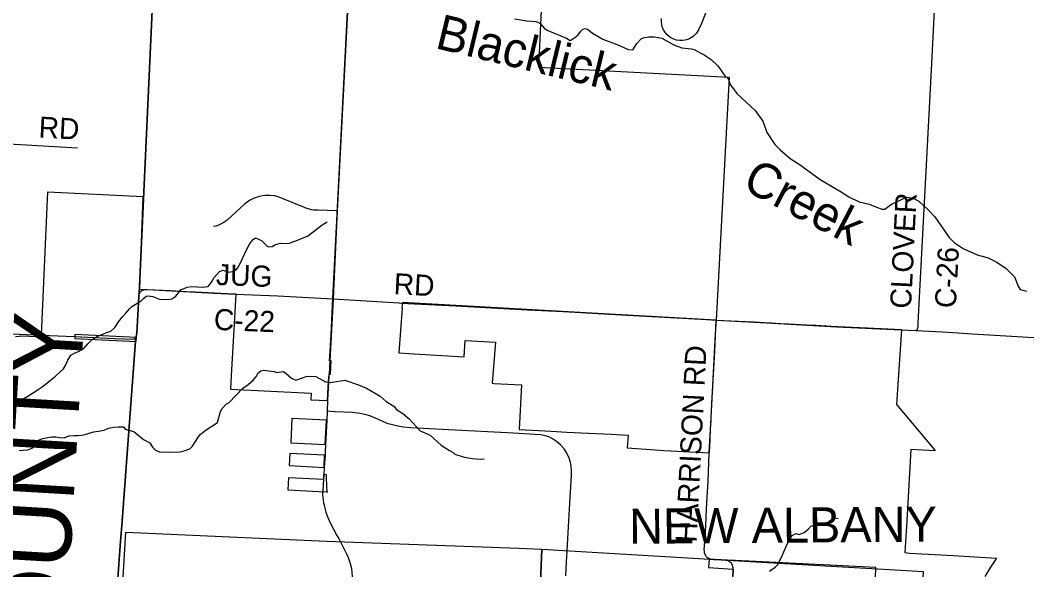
# Model space of a CAD drawing. Extents: x 114604 to 551442, y 316898 to 567001.
# Drawn here: x 270407 to 284848, y 432527 to 440352 of the extents above; entities that cross this region are included whole.
import ezdxf

# ---------------------------------------------------------------- set-up
doc = ezdxf.new("R2010")
doc.units = 0
for name, color, linetype in [('GE_P_Alignment_1000_Cardinal_Points', 7, 'Continuous'), ('GE_P_Alignment_100_Cardinal_Points', 7, 'Continuous'), ('GE_P_Alignment_100_Distances', 7, 'Continuous'), ('GE_P_Alignment_100_Stations', 7, 'Continuous'), ('GE_P_Alignment_500_Bearings', 7, 'Continuous'), ('GE_P_Alignment_500_Distances', 7, 'Continuous'), ('PM_P_Cells', 7, 'Continuous'), ('PM_P_CL_Double_Solid', 7, 'Continuous'), ('PM_P_Crosswalk', 7, 'Continuous'), ('PM_P_Stop_Line', 7, 'Continuous'), ('RS_Raster1', 7, 'Continuous'), ('SH_Named_Boundary', 7, 'Continuous'), ('SN_P_Signs', 7, 'Continuous')]:
    doc.layers.add(name, color=color, linetype=linetype)

msp = doc.modelspace()

# ---------------------------------------------------------------- linework, layer by layer
at = {"layer": 'GE_P_Alignment_1000_Cardinal_Points'}
for p, q in [((268011, 438731), (271221, 438534)), ((274867, 436384), (274818, 435495)), ((274806, 435285), (274787, 434940)), ((274773, 434657), (274757, 434310)), ((274750, 434163), (274738, 433983)), ((274728, 433814), (274718, 433657)), ((274731, 433867), (274728, 433814))]:
    msp.add_line(p, q, dxfattribs=at)
for points in [[(275079, 440659), (274922, 437638), (274867, 436384)], [(280174, 440462), (280114, 440305), (280070, 440215), (280041, 440167), (280014, 440138), (279996, 440123), (279950, 440093), (279917, 440077), (279880, 440067), (279843, 440062), (279803, 440062), (279760, 440068), (279719, 440081), (279679, 440104), (279653, 440120), (279624, 440144), (279599, 440175), (279581, 440200), (279559, 440246), (279547, 440283), (279542, 440337), (279544, 440375)], [(274922, 437638), (274646, 437646), (274585, 437650), (274557, 437654), (274529, 437661), (274475, 437678), (274455, 437685), (274131, 437820), (274084, 437837), (274031, 437850), (273961, 437858), (273895, 437857), (273865, 437853), (273810, 437842), (273785, 437835), (273754, 437824), (273721, 437810), (273694, 437796), (273669, 437782), (273643, 437764), (273626, 437751), (273602, 437731), (273362, 437512), (273335, 437490), (273313, 437475), (273285, 437458), (273251, 437442), (273222, 437431), (273192, 437422), (273158, 437415)], [(274818, 435495), (274808, 435311), (274806, 435285)], [(274787, 434940), (274779, 434783), (274773, 434657)], [(274757, 434310), (274752, 434200), (274750, 434163)], [(274738, 433983), (274732, 433878), (274731, 433867)], [(274718, 433657), (274714, 433593), (274730, 433478), (274737, 433451)], [(274737, 433451), (274739, 433440), (274762, 433348), (274782, 433294), (274791, 433269), (274824, 433194), (274919, 433017), (274944, 432970)], [(274944, 432970), (274989, 432886), (275054, 432752), (275077, 432701), (275107, 432617), (275125, 432545), (275143, 432376), (275141, 432225), (275138, 431908)]]:
    msp.add_lwpolyline(points, dxfattribs=at)
at = {"layer": 'GE_P_Alignment_100_Cardinal_Points'}
msp.add_lwpolyline([(278182, 432438), (278192, 432641), (278196, 432712), (278233, 433395), (278261, 433875), (278262, 433938), (278257, 434003), (278249, 434056), (278228, 434118), (278197, 434185), (278157, 434248), (278103, 434308), (278047, 434355), (277992, 434389), (277938, 434419), (277885, 434433), (277823, 434446), (277586, 434463), (277433, 434472), (276239, 434536), (275968, 434550), (275866, 434557), (275787, 434571), (275712, 434589), (275647, 434605), (275585, 434631), (275520, 434663), (275480, 434682), (275387, 434718), (275318, 434739), (275247, 434754), (275141, 434765), (274888, 434777), (274779, 434783)], dxfattribs=at)
at = {"layer": 'GE_P_Alignment_100_Stations'}
for points in [[(270339, 435849), (270444, 435856), (270618, 435848), (270706, 435843), (270708, 435872), (270801, 437910), (272153, 437840), (272106, 436528), (272105, 436523), (272324, 436513), (272548, 436502), (272698, 436495), (272847, 436487), (272897, 436485), (273355, 436463), (273478, 436457), (273448, 435943), (273411, 435291), (273406, 435198), (273401, 435097), (274552, 435042), (274548, 434946), (274786, 434938), (274790, 435030), (274795, 435124), (274800, 435218), (274807, 435314), (274829, 435313), (274838, 435501), (274812, 435503), (274818, 435562), (274827, 435717), (274835, 435874), (274840, 435975), (274862, 436389), (275078, 440662)], [(277831, 440489), (277790, 439685), (280507, 439540), (280325, 436083), (275852, 436333), (275846, 436253), (275851, 436252), (275800, 435616), (276014, 435601), (276731, 435558), (276747, 435791), (277179, 435769), (277132, 435182), (277153, 435181), (277549, 435160), (277514, 434522), (277973, 434499), (278193, 434488), (278505, 434473), (278827, 434457), (279068, 434445), (279056, 434262), (279522, 434229), (279575, 434224), (280226, 434191), (280237, 434387), (280244, 434536), (280250, 434652), (280252, 434684), (280263, 434902), (280268, 434982), (280276, 435138), (280281, 435231), (280289, 435387), (280302, 435642), (280325, 436083), (280637, 436068), (280862, 436056), (281017, 436048), (281111, 436043), (281241, 436036), (281359, 436030), (281615, 436016), (281621, 436016), (281746, 436009), (281885, 436000), (281876, 436002), (282050, 435992), (282480, 435971), (282965, 435950), (282892, 434879), (283441, 434229), (283440, 434219), (283096, 434237), (283033, 433141), (283016, 432847), (283013, 432771), (283078, 432764), (283701, 432729), (284316, 432694), (284233, 432564), (284151, 432433)], [(282587, 432258), (282600, 432557), (282303, 432573), (281943, 432591), (280595, 432659), (280570, 432660), (280221, 432678), (280214, 432558), (280564, 432536), (280559, 432435)]]:
    msp.add_lwpolyline(points, dxfattribs=at)
for points in [[(271184, 435820), (271184, 435820), (272060, 435778), (272063, 435835), (271186, 435879)], [(274262, 434334), (274752, 434309), (274771, 434658), (274278, 434683)], [(274239, 434010), (274735, 433985), (274744, 434157), (274248, 434184)], [(274769, 433879), (274730, 433881), (274726, 433811), (274229, 433837), (274220, 433664), (274662, 433643), (274782, 433635), (274782, 433626), (274770, 433837)]]:
    msp.add_lwpolyline(points, close=True, dxfattribs=at)
at = {"layer": 'GE_P_Alignment_500_Bearings'}
for p, q in [((274867, 436384), (275801, 436327)), ((270705, 435869), (271180, 435847)), ((282957, 435945), (283168, 435935))]:
    msp.add_line(p, q, dxfattribs=at)
for points in [[(283168, 435935), (283187, 435949), (283195, 435968), (283199, 435992), (283201, 436040), (283212, 436225), (283389, 439648), (283453, 440869), (283471, 441202), (283501, 441726), (283558, 442851), (283646, 444548), (283694, 445428), (283724, 446026), (283729, 446118), (283729, 446176), (283726, 446219), (283722, 446245), (283715, 446268)], [(272055, 435836), (272061, 435848), (272065, 435864), (272069, 435900), (272096, 436413), (272098, 436433), (272104, 436460)], [(272104, 436460), (272118, 436483), (272135, 436498), (272151, 436507), (272167, 436514), (272186, 436516), (272217, 436516), (272390, 436507), (273164, 436466), (273474, 436452)], [(273474, 436452), (274079, 436426), (274867, 436384)], [(275801, 436327), (275806, 436326), (275832, 436325), (276611, 436284), (277632, 436229), (278149, 436203), (278971, 436159), (279843, 436110), (280184, 436089), (280326, 436081)], [(280225, 434192), (280225, 434202), (280248, 434602), (280299, 435613), (280315, 435883), (280319, 435960), (280326, 436081)], [(280326, 436081), (281040, 436042), (282041, 435988), (282957, 435945)], [(269649, 435920), (269696, 435917), (270389, 435884), (270705, 435869)], [(271180, 435847), (271749, 435820), (272006, 435811), (272023, 435813), (272039, 435822), (272049, 435830), (272055, 435836)], [(283168, 435935), (283548, 435915), (283772, 435903), (283973, 435887), (284848, 435835)], [(280259, 432672), (280254, 432673), (280243, 432676), (280221, 432684), (280201, 432698), (280186, 432711), (280174, 432729), (280166, 432745), (280159, 432766), (280155, 432789), (280153, 432817), (280156, 432868), (280164, 432993), (280174, 433152), (280185, 433396), (280194, 433560), (280207, 433785), (280225, 434192)], [(280470, 432658), (280459, 432660), (280425, 432664), (280382, 432666), (280335, 432666), (280287, 432668), (280259, 432672)], [(280564, 432551), (280563, 432556), (280561, 432570), (280556, 432587), (280549, 432604), (280540, 432619), (280525, 432632), (280512, 432641), (280494, 432653), (280475, 432657), (280470, 432658)], [(280476, 430770), (280480, 430839), (280493, 431090), (280507, 431349), (280535, 431957), (280556, 432328), (280566, 432526), (280566, 432543), (280564, 432551)]]:
    msp.add_lwpolyline(points, dxfattribs=at)
at = {"layer": 'GE_P_Alignment_500_Distances'}
for points in [[(272492, 444940), (272103, 436463), (272097, 436436), (272095, 436415), (272067, 435903), (272064, 435867), (272060, 435850), (272054, 435839), (272049, 435780), (271853, 433157), (271837, 432936), (271783, 432205), (271722, 431382), (271643, 429930), (271638, 429846), (271633, 429713), (271480, 426737), (271446, 426073), (271110, 419516), (271111, 419492), (268405, 419666)], [(271783, 432205), (271837, 432936), (271853, 433157), (272049, 435780), (272054, 435839), (272060, 435850), (272064, 435867), (272067, 435903), (272095, 436415), (272097, 436436), (272103, 436463), (272492, 444940)]]:
    msp.add_lwpolyline(points, dxfattribs=at)
at = {"layer": 'PM_P_Cells'}
for points in [[(277452, 440374), (277619, 440344), (277755, 440336), (277781, 440326), (277813, 440306), (277879, 440236), (277923, 440208), (278189, 440099), (278244, 440065), (278308, 440105), (278356, 440143), (278393, 440197), (278425, 440225), (278457, 440237), (278500, 440221), (278562, 440169), (278706, 440085), (278920, 440003), (278956, 439987), (279071, 439938), (279137, 439930), (279194, 440022), (279256, 440090), (279282, 440104), (279358, 440118), (279443, 440118), (279551, 440096), (279727, 439999), (279835, 439959), (279973, 439947), (280011, 439935), (280106, 439885), (280136, 439867), (280252, 439795), (280348, 439701), (280448, 439561), (280497, 439511), (280523, 439433), (280555, 439393), (280619, 439311), (280878, 439065), (280986, 438915), (281032, 438795), (281042, 438763), (281157, 438585), (281233, 438505), (281375, 438383), (281548, 438273), (281578, 438251), (281804, 438083), (282103, 437908), (282211, 437838), (282361, 437764), (282503, 437732), (282609, 437690), (282690, 437664), (282724, 437664), (282820, 437735), (283036, 437833), (283132, 437817), (283212, 437775), (283340, 437657), (283438, 437553), (283643, 437257), (283689, 437213), (283715, 437189), (283842, 437101), (284042, 437011), (284200, 436970), (284320, 436906), (284455, 436816), (284573, 436696), (284625, 436564), (284655, 436516), (284745, 436496)], [(271996, 436278), (272129, 436356), (272161, 436392), (272203, 436422), (272231, 436428), (272297, 436416), (272391, 436382), (272511, 436375), (272567, 436385), (272625, 436425), (272693, 436515), (272787, 436552), (272847, 436562), (273000, 436552), (273084, 436562), (273130, 436622), (273168, 436687), (273248, 436775), (273296, 436793), (273368, 436767), (273432, 436772), (273478, 436794), (273502, 436820), (273540, 436886), (273634, 437093), (273678, 437171), (273726, 437231), (273758, 437255), (273844, 437215), (273918, 437139), (273948, 437125), (273994, 437130), (274045, 437160), (274113, 437176), (274195, 437172), (274245, 437178), (274277, 437192), (274317, 437208), (274499, 437277), (274707, 437440), (274779, 437480)], [(270344, 434943), (270408, 434949), (270458, 434965), (270514, 434999), (270582, 435041), (270661, 435095), (270719, 435133), (270785, 435184), (270837, 435226), (270907, 435286), (270975, 435344), (271025, 435388), (271057, 435446), (271083, 435511), (271129, 435583), (271179, 435613), (271247, 435641), (271311, 435679), (271371, 435743), (271433, 435808), (271501, 435850), (271558, 435872), (271626, 435902), (271696, 435924), (271756, 435978), (271808, 436059), (271864, 436129), (271912, 436181), (271968, 436245), (271996, 436278)], [(271900, 434531), (272026, 434495), (272164, 434380), (272253, 434334), (272293, 434272), (272335, 434232), (272389, 434206), (272537, 434202), (272688, 434206), (272756, 434223), (272822, 434251), (272862, 434287), (272936, 434407), (272974, 434456), (273002, 434478), (273042, 434510), (273218, 434625), (273262, 434779), (273286, 434825), (273344, 434891), (273382, 434911), (273576, 435112), (273654, 435163), (273732, 435231), (273776, 435289), (273792, 435325), (273834, 435361), (273874, 435370), (274026, 435350), (274058, 435338), (274158, 435350), (274198, 435324), (274274, 435254), (274335, 435226), (274495, 435285), (274617, 435277), (274757, 435201), (274828, 435193), (275034, 435226), (275228, 435162), (275341, 435112), (275537, 434997), (275622, 434925), (275730, 434855), (275770, 434807), (275856, 434753), (275949, 434675)], [(275949, 434675), (276105, 434505), (276249, 434445), (276406, 434301), (276522, 434227), (276574, 434199), (276600, 434175), (276716, 434135), (276848, 434109), (276966, 434101), (277016, 434106)], [(270391, 434223), (270449, 434231), (270517, 434233), (270587, 434264), (270627, 434324), (270677, 434378), (270729, 434394), (270800, 434412), (270856, 434422), (270912, 434422), (270966, 434412), (271034, 434404), (271100, 434433), (271176, 434437), (271228, 434439), (271284, 434445), (271345, 434457), (271403, 434479), (271457, 434493), (271523, 434499), (271601, 434517), (271665, 434542), (271739, 434558), (271807, 434562), (271878, 434562), (271900, 434531)], [(281081, 432507), (281163, 432564), (281195, 432598), (281253, 432708), (281354, 432934), (281406, 433016), (281458, 433042), (281506, 433030), (281576, 433055), (281634, 433103), (281672, 433147), (281776, 433175), (281852, 433175), (281892, 433187), (281986, 433255), (282012, 433267), (282062, 433255)]]:
    msp.add_lwpolyline(points, dxfattribs=at)
at = {"layer": 'RS_Raster1'}
for points in [[(272492, 444940), (272103, 436463), (272097, 436436), (272095, 436415), (272067, 435903), (272064, 435867), (272060, 435850), (272054, 435839), (272049, 435780), (271853, 433157), (271837, 432936), (271783, 432205), (271722, 431382), (271643, 429930), (271638, 429846), (271633, 429713), (271480, 426737), (271446, 426073), (271110, 419516), (271111, 419492), (271011, 417780), (270951, 416803)], [(270951, 416803), (271011, 417780), (271111, 419492), (271110, 419516), (271446, 426073), (271480, 426737), (271633, 429713), (271638, 429846), (271643, 429930), (271722, 431382), (271783, 432205), (271837, 432936), (271853, 433157), (272049, 435780), (272054, 435839), (272060, 435850), (272064, 435867), (272067, 435903), (272095, 436415), (272097, 436436), (272103, 436463), (272492, 444940)]]:
    msp.add_lwpolyline(points, dxfattribs=at)
at = {"layer": 'SN_P_Signs'}
for points in [[(271910, 433062), (274769, 432935), (277512, 432835), (277840, 432818), (277710, 429735), (271727, 429979), (271811, 431373)], [(277840, 432818), (280311, 432673), (283035, 432514), (283271, 432503), (283105, 429447), (277710, 429735)]]:
    msp.add_lwpolyline(points, close=True, dxfattribs=at)

# ---------------------------------------------------------------- texts
at = {"layer": 'GE_P_Alignment_100_Distances'}
msp.add_text('FRANKLIN COUNTY', height=1000.05, rotation=86.6433, dxfattribs=at).set_placement((270582, 423547))
at = {"layer": 'PM_P_CL_Double_Solid'}
for s, height, rotation, p in [('CLOVER', 300, 87.1507, (283099, 436240)), ('C-26', 300, 86.9903, (283737, 436247)), ('JUG', 300, 357.7966, (273192, 436583)), ('RD', 300, 356.9942, (275723, 436452)), ('C-22', 300, 357.6738, (273161, 435944)), ('HARRISON RD', 300.01, 87.0737, (280043, 432910))]:
    msp.add_text(s, height=height, rotation=rotation, dxfattribs=at).set_placement(p)
at = {"layer": 'PM_P_Crosswalk'}
msp.add_text('RD', height=300, rotation=356.9629, dxfattribs=at).set_placement((270663, 438682))
at = {"layer": 'PM_P_Stop_Line'}
for s, rotation, p in [('Blacklick', 346.419, (276303, 439958)), ('Creek', 332.4188, (280674, 437957))]:
    msp.add_text(s, height=500, rotation=rotation, dxfattribs=at).set_placement(p)
at = {"layer": 'SH_Named_Boundary'}
msp.add_text('NEW ALBANY', height=500, rotation=0.4163, dxfattribs=at).set_placement((279084, 432896))

doc.saveas('drawing.dxf')
